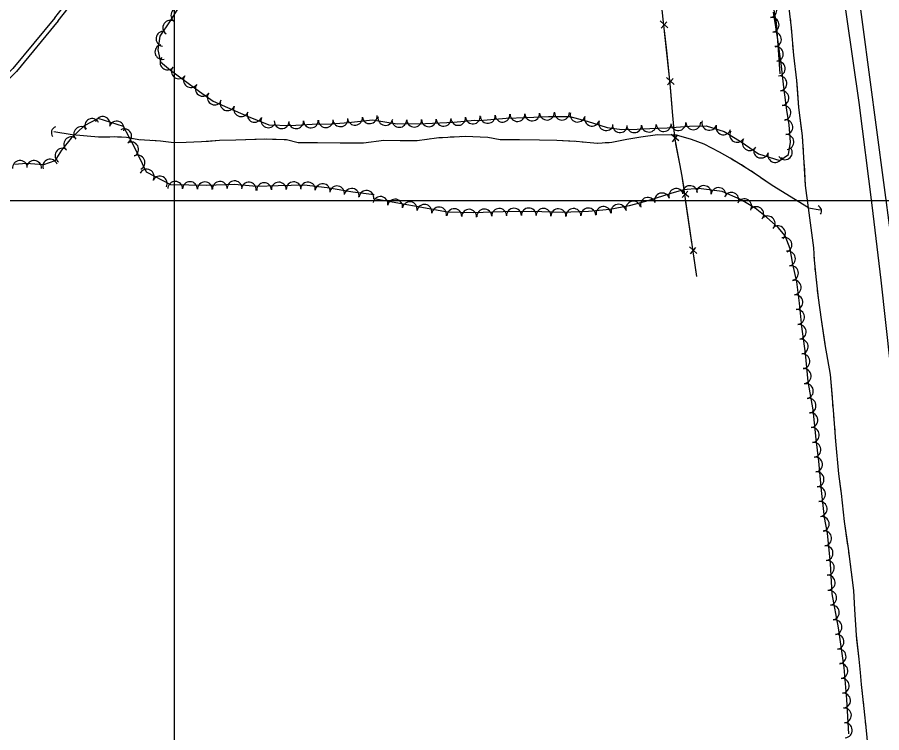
# Model space of a CAD drawing. Extents: x 353423 to 364002, y 127000 to 201942.
# Drawn here: x 361415.4 to 361880.6, y 145213.6 to 145598.5 of the extents above; entities that cross this region are included whole.
import ezdxf

# ---------------------------------------------------------------- set-up
doc = ezdxf.new("R2010")
doc.units = 0
for name, color, linetype in [('E_DTM_SlopeBottom', 7, 'Continuous'), ('E_DTM_SlopeTop', 7, 'Continuous'), ('E_FEN_Generic', 7, 'Continuous'), ('E_LAND_TreeLine', 7, 'Continuous'), ('E_STRUCT_WingWall', 7, 'Continuous')]:
    doc.layers.add(name, color=color, linetype=linetype)

msp = doc.modelspace()

# ---------------------------------------------------------------- linework, layer by layer
at = {"layer": 'E_DTM_SlopeBottom'}
for p, q in [((361765.44, 145592.89), (361761.45, 145596.55)), ((361761.88, 145592.68), (361765, 145596.12)), ((361768.85, 145562.44), (361764.85, 145566.1)), ((361765.29, 145562.23), (361768.41, 145565.67)), ((361771.53, 145532.08), (361767.26, 145535.42)), ((361767.99, 145531.59), (361770.84, 145535.27)), ((361776.81, 145501.82), (361772.7, 145505.36)), ((361773.26, 145501.5), (361776.27, 145505.04)), ((361781.21, 145471.5), (361777.1, 145475.04)), ((361777.66, 145471.18), (361780.67, 145474.72))]:
    msp.add_line(p, q, dxfattribs=at)
for points in [[(361781.07, 145459.13), (361773.25, 145513.05), (361769.24, 145533.86), (361768.06, 145547.65), (361766.86, 145562.98), (361761.49, 145610.97)], [(361764.9, 145580.52), (361763.68, 145591.4)], [(361766.28, 145568.15), (361764.9, 145580.52)], [(361767.88, 145550.04), (361767.02, 145560.95)], [(361768.92, 145537.63), (361768.06, 145547.65), (361767.88, 145550.04)], [(361771.97, 145519.72), (361769.89, 145530.47)], [(361774.06, 145507.45), (361773.25, 145513.05), (361771.97, 145519.72)], [(361776.67, 145489.45), (361775.1, 145500.29)], [(361778.46, 145477.13), (361776.67, 145489.45)], [(361781.07, 145459.13), (361779.5, 145469.97)]]:
    msp.add_lwpolyline(points, dxfattribs=at)
for centre, radius, start, end in [((361437.2, 145536.41), 3.47, 110.5726, 216.8121), ((361845.4, 145494.34), 2.86, 322.5979, 68.8374)]:
    msp.add_arc(centre, radius, start, end, dxfattribs=at)
at = {"layer": 'E_DTM_SlopeTop'}
for points in [[(361435.53, 145598.26), (361471.19, 145643.64), (361499.16, 145678.33), (361529.4, 145715.2), (361551.99, 145743.58), (361601.32, 145805.24), (361610.44, 145817.59), (361617.33, 145828.49), (361624.85, 145841.81), (361632.74, 145857.28), (361641.21, 145875.94), (361647.31, 145892.37), (361653.59, 145913.96), (361657.67, 145931.44), (361661.1, 145951.84), (361663.34, 145972.64), (361663.88, 145991.46), (361663.16, 146011.06), (361662.56, 146020.86), (361659.15, 146047.51), (361654.22, 146071.35), (361645.38, 146108.72), (361635.17, 146152.25), (361625.82, 146193.6)], [(361437.49, 145596.71), (361473.15, 145642.08), (361501.1, 145676.75), (361531.34, 145713.63), (361532.51, 145715.1)], [(361856.63, 143888.02), (361876.04, 144048.63), (361885.39, 144128.52), (361894.63, 144211.26), (361902.74, 144294.45), (361904.99, 144322.43), (361911.25, 144401.85), (361915.88, 144474.61), (361919.32, 144536.36), (361921.84, 144595.81), (361924.28, 144681.48), (361925.32, 144746.29), (361925.74, 144817.19), (361925.12, 144889.48), (361923.27, 144969.53), (361921.03, 145034.14), (361918.13, 145097.24), (361912.31, 145194.33), (361907.71, 145256.7), (361901.89, 145325.83), (361893.94, 145405.5), (361885.45, 145481.35), (361866.69, 145623.18)], [(361858.25, 145622.55), (361868.25, 145552.69), (361875.25, 145497.52), (361880.18, 145457.01), (361885.22, 145411.5), (361890.48, 145360.21), (361894.12, 145318.72), (361899.57, 145256.14), (361903.72, 145201.21)], [(361435.57, 145598.3), (361413.09, 145571.04), (361392.77, 145550.88), (361372.31, 145534.29), (361353.78, 145521.1), (361347.6, 145517.56), (361314.45, 145500.02), (361293.51, 145491.66), (361272.03, 145485.01), (361250.41, 145479.7), (361234.59, 145477.24), (361212.11, 145475.41), (361200.97, 145474.68), (361193.17, 145474.26), (361193.31, 145471.76)], [(361437.49, 145596.71), (361414.94, 145569.35), (361394.44, 145549.02), (361373.82, 145532.3), (361355.13, 145519), (361348.81, 145515.37), (361347.24, 145514.54)]]:
    msp.add_lwpolyline(points, dxfattribs=at)
at = {"layer": 'E_FEN_Generic'}
for points in [[(361825.92, 145568.18), (361825.07, 145580.99), (361824.07, 145595.63), (361819.83, 145618.02)], [(361502.68, 145604.64), (361497.73, 145596.58), (361492.12, 145588.34), (361491.11, 145581), (361492.57, 145574.6), (361497.89, 145570.11), (361504.74, 145565.14), (361513.49, 145558.67), (361520.85, 145553.34), (361528.58, 145550), (361539.64, 145545.18), (361550.77, 145540.75), (361562.53, 145540.37), (361574.02, 145540.95), (361584.4, 145541.15), (361593.7, 145541.96), (361606.66, 145543.34), (361619.94, 145541.21), (361635.18, 145541.46), (361650.34, 145542.04), (361661.54, 145543.14), (361664.12, 145543.06), (361668.28, 145543.36), (361678.5, 145544.19), (361689.48, 145544.55), (361701.38, 145545.18), (361712.73, 145545.14), (361722.1, 145542.6), (361732.89, 145539.16), (361740.72, 145538.24), (361749.04, 145538.38), (361755.84, 145538.68), (361765.14, 145539.04), (361777.26, 145539.91), (361786.16, 145540.04), (361795.86, 145537.01), (361804.92, 145531.51), (361814.36, 145525.02), (361825.74, 145521.46), (361830.48, 145524.72), (361831.48, 145531.39), (361830.79, 145540.61), (361829.63, 145548.51), (361827.98, 145560.98), (361826.61, 145572.29), (361824.79, 145586.55), (361822.43, 145601.26)], [(361607.56, 145502.92), (361596.08, 145504.42), (361582.16, 145506.82), (361569.76, 145508.19), (361555.83, 145507.88), (361544.22, 145507.47), (361532.29, 145508.59), (361517.36, 145508), (361498.05, 145508.38), (361484.87, 145515.2), (361478.62, 145528.27), (361472.55, 145539.74), (361458.92, 145544.11), (361451.36, 145540.14), (361444.46, 145533.47), (361439.14, 145527.02), (361435.54, 145521.23), (361429.49, 145519.19), (361420.18, 145519.87), (361414.01, 145519.32)], [(361862.99, 145212.88), (361861.86, 145231.47), (361860.39, 145248.65), (361857.42, 145269.97), (361854.04, 145288.35), (361853.07, 145304.64), (361851.5, 145320.89), (361849.82, 145329.41), (361848.29, 145343.85), (361846.71, 145359.66), (361845.37, 145371.47), (361843.81, 145387.22), (361840.98, 145402.56), (361839.66, 145417.62), (361837.67, 145432.19), (361836.35, 145444.69), (361834.97, 145456.12), (361832.88, 145465.7), (361831.35, 145473.94), (361828.74, 145480.96), (361824.91, 145485.36), (361818.84, 145490.74), (361812.44, 145495.86), (361804.56, 145500.45), (361794.73, 145504.75), (361781.96, 145506.46), (361773.99, 145505.71), (361767.1, 145503.68), (361759.28, 145501.2), (361753.47, 145499.4), (361744.72, 145497.15), (361734.33, 145495.19), (361722.79, 145493.99), (361708.57, 145493.52), (361692.35, 145494.01), (361676.82, 145493.83), (361660.8, 145493.23), (361647, 145493.75), (361607.29, 145500.85)]]:
    msp.add_lwpolyline(points, dxfattribs=at)
for centre, radius, start, end in [((361820.13, 145602.32), 3.98, 279.94, 99.9247), ((361502.08, 145599.67), 3.98, 58.4957, 238.4804), ((361497.73, 145592.87), 3.98, 55.7448, 235.7294), ((361821.4, 145594.49), 3.98, 279.1121, 99.0967), ((361494.04, 145587), 3.98, 82.1464, 262.1311), ((361822.66, 145586.62), 3.98, 279.1121, 99.0967), ((361493.5, 145579.89), 3.98, 102.8622, 282.8469), ((361823.68, 145578.79), 3.98, 277.2919, 97.2766), ((361496.22, 145574.25), 3.98, 139.8283, 319.813), ((361824.68, 145570.9), 3.98, 276.9089, 96.8936), ((361502.37, 145569.44), 3.98, 144.0889, 324.0735), ((361508.82, 145564.72), 3.98, 143.4694, 323.4541), ((361825.64, 145562.99), 3.98, 276.9089, 96.8936), ((361515.21, 145560), 3.98, 144.1459, 324.1305), ((361826.66, 145555.07), 3.98, 277.5406, 97.5253), ((361521.66, 145555.33), 3.98, 144.1459, 324.1305), ((361528.53, 145552.3), 3.98, 156.6295, 336.6142), ((361535.84, 145549.12), 3.98, 156.4653, 336.45), ((361827.72, 145547.14), 3.98, 278.3926, 98.3772), ((361455.67, 145540.04), 3.99, 27.7003, 207.685), ((361461.34, 145541.14), 3.99, 342.2578, 162.2425), ((361543.11, 145546.05), 3.98, 158.3004, 338.285), ((361550.51, 145543.1), 3.98, 158.3004, 338.285), ((361589.28, 145543.67), 3.98, 184.9588, 4.9435), ((361597.16, 145544.42), 3.98, 186.1085, 6.0932), ((361605.08, 145545.27), 3.98, 186.1085, 6.0932), ((361613.51, 145544.36), 3.98, 170.9053, 350.8899), ((361644.87, 145543.92), 3.98, 182.2166, 2.2013), ((361652.7, 145544.37), 3.98, 185.6083, 5.593), ((361660.63, 145545.15), 3.98, 185.6083, 5.593), ((361668.61, 145545.48), 3.98, 184.6344, 4.6191), ((361676.55, 145546.12), 3.98, 184.6344, 4.6191), ((361684.61, 145546.47), 3.98, 181.906, 1.8907), ((361692.53, 145546.8), 3.98, 183.0515, 3.0362), ((361700.48, 145547.22), 3.98, 183.0515, 3.0362), ((361708.56, 145547.24), 3.98, 179.8107, 359.7953), ((361716.94, 145546.16), 3.98, 164.8126, 344.7972), ((361724.69, 145543.96), 3.98, 162.3314, 342.3161), ((361449.8, 145535.72), 3.99, 44.0402, 224.0249), ((361468.93, 145538.71), 3.99, 342.2578, 162.2425), ((361557.7, 145542.61), 3.98, 178.142, 358.1267), ((361565.48, 145542.61), 3.98, 182.883, 2.8677), ((361573.44, 145543.01), 3.98, 182.883, 2.8677), ((361581.47, 145543.18), 3.98, 181.1337, 1.1183), ((361621.03, 145543.32), 3.98, 180.9288, 0.9135), ((361628.99, 145543.44), 3.98, 180.9288, 0.9135), ((361636.91, 145543.61), 3.98, 182.2166, 2.2013), ((361732.28, 145541.54), 3.98, 162.3314, 342.3161), ((361739.75, 145540.46), 3.98, 173.3403, 353.3249), ((361747.43, 145540.44), 3.98, 180.9299, 0.9146), ((361755.33, 145540.74), 3.98, 182.5034, 2.4881), ((361763.3, 145541.06), 3.98, 182.2663, 2.251), ((361771.18, 145541.57), 3.98, 184.1222, 4.1068), ((361779.25, 145542.03), 3.98, 180.7869, 0.7716), ((361787.82, 145541.7), 3.98, 162.6782, 342.6629), ((361795.42, 145539.33), 3.98, 162.6782, 342.6629), ((361828.79, 145539.4), 3.98, 274.2718, 94.2564), ((361472.97, 145534.5), 3.99, 297.8657, 117.8504), ((361802.81, 145535.24), 3.98, 148.7816, 328.7662), ((361829.38, 145531.45), 3.98, 274.2718, 94.2564), ((361444.44, 145530.16), 3.99, 50.4583, 230.443), ((361476.69, 145527.45), 3.99, 297.8657, 117.8504), ((361809.59, 145530.84), 3.98, 145.4806, 325.4653), ((361439.76, 145524.07), 3.99, 58.1972, 238.1819), ((361815.69, 145526.79), 3.98, 162.6256, 342.6102), ((361823.29, 145524.41), 3.98, 162.6256, 342.6102), ((361828.47, 145525.87), 3.98, 214.5105, 34.4952), ((361416.84, 145517.47), 3.99, 5.1477, 185.1323), ((361424.44, 145517.47), 3.99, 355.825, 175.8097), ((361433.06, 145518.19), 3.99, 18.6101, 198.5948), ((361480.1, 145520.34), 3.99, 295.5645, 115.5492), ((361485.04, 145512.76), 3.99, 332.6519, 152.6366), ((361492.12, 145509.1), 3.99, 332.6519, 152.6366), ((361500.38, 145506.25), 3.99, 358.883, 178.8677), ((361508.35, 145506.09), 3.99, 358.883, 178.8677), ((361516.32, 145505.93), 3.99, 358.883, 178.8677), ((361524.41, 145506.19), 3.99, 2.2851, 182.2698), ((361532.37, 145506.51), 3.99, 2.2851, 182.2698), ((361540.03, 145505.77), 3.99, 354.6465, 174.6312), ((361548.25, 145505.53), 3.99, 2.0304, 182.015), ((361556.18, 145505.81), 3.99, 1.2529, 181.2376), ((361564.15, 145505.98), 3.99, 1.2529, 181.2376), ((361571.83, 145505.86), 3.99, 353.7167, 173.7014), ((361579.75, 145504.99), 3.99, 353.7167, 173.7014), ((361587.5, 145503.78), 3.99, 350.212, 170.1967), ((361777.43, 145503.93), 4, 5.3673, 185.352), ((361784.91, 145503.95), 4, 352.3713, 172.356), ((361792.84, 145502.89), 4, 352.3713, 172.356), ((361595.35, 145502.43), 3.99, 350.212, 170.1967), ((361603.34, 145501.36), 3.99, 352.5598, 172.5445), ((361762.42, 145500), 4, 17.5679, 197.5526), ((361770.03, 145502.36), 4, 16.4692, 196.4539), ((361799.74, 145500.27), 4, 336.3954, 156.3801), ((361610.86, 145498.08), 4, 349.8735, 169.8581), ((361618.74, 145496.67), 4, 349.8735, 169.8581), ((361626.62, 145495.26), 4, 349.8735, 169.8581), ((361634.5, 145493.86), 4, 349.8735, 169.8581), ((361738.95, 145493.93), 4, 10.6772, 190.6619), ((361746.93, 145495.56), 4, 14.4348, 194.4194), ((361754.77, 145497.61), 4, 17.1886, 197.1733), ((361806.66, 145496.8), 4, 329.7743, 149.759), ((361642.38, 145492.45), 4, 349.8735, 169.8581), ((361650.6, 145491.52), 4, 357.8379, 177.8226), ((361658.6, 145491.21), 4, 357.8379, 177.8226), ((361666.76, 145491.36), 4, 2.163, 182.1477), ((361674.76, 145491.66), 4, 2.163, 182.1477), ((361682.71, 145491.8), 4, 0.6792, 180.6639), ((361690.71, 145491.9), 4, 0.6792, 180.6639), ((361698.63, 145491.73), 4, 358.2635, 178.2482), ((361706.63, 145491.48), 4, 358.2635, 178.2482), ((361714.76, 145491.63), 4, 1.889, 181.8737), ((361722.76, 145491.89), 4, 1.889, 181.8737), ((361730.87, 145492.73), 4, 5.9856, 185.9703), ((361813.12, 145492.64), 4, 321.3708, 141.3555), ((361819.21, 145487.62), 4, 318.4528, 138.4374), ((361824.8, 145482.29), 4, 311.0155, 131.0001), ((361828.32, 145476.09), 4, 290.4302, 110.4149), ((361830.19, 145468.71), 4, 280.4678, 100.4525), ((361831.8, 145460.8), 4, 282.3532, 102.3379), ((361833.22, 145453.14), 4, 276.8649, 96.8495), ((361834.18, 145445.19), 4, 276.8649, 96.8495), ((361835.03, 145437.26), 4, 276.066, 96.0507), ((361835.96, 145429.25), 4, 277.7774, 97.7621), ((361837.04, 145421.32), 4, 277.7774, 97.7621), ((361837.92, 145413.46), 4, 275.0288, 95.0135), ((361838.62, 145405.49), 4, 275.0288, 95.0135), ((361839.81, 145397.38), 4, 280.4384, 100.4231), ((361841.26, 145389.51), 4, 280.4384, 100.4231), ((361842.24, 145381.75), 4, 275.6743, 95.659), ((361843.04, 145373.78), 4, 275.6743, 95.659), ((361843.9, 145365.8), 4, 276.4537, 96.4384), ((361844.78, 145357.87), 4, 275.7333, 95.718), ((361845.58, 145349.9), 4, 275.7333, 95.718), ((361846.39, 145341.93), 4, 276.0367, 96.0214), ((361847.23, 145333.97), 4, 276.0367, 96.0214), ((361848.38, 145325.86), 4, 281.2051, 101.1897), ((361849.66, 145318.18), 4, 275.5094, 95.4941), ((361850.43, 145310.21), 4, 275.5094, 95.4941), ((361851.11, 145302.31), 4, 273.443, 93.4277), ((361851.59, 145294.32), 4, 273.443, 93.4277), ((361852.33, 145286.11), 4, 280.4096, 100.3943), ((361853.77, 145278.24), 4, 280.4096, 100.3943), ((361855.22, 145270.36), 4, 280.4096, 100.3943), ((361856.34, 145262.53), 4, 277.9356, 97.9202), ((361857.44, 145254.6), 4, 277.9356, 97.9202), ((361858.45, 145246.77), 4, 274.9101, 94.8947), ((361859.13, 145238.8), 4, 274.9101, 94.8947), ((361859.8, 145230.87), 4, 273.498, 93.4827), ((361860.29, 145222.88), 4, 273.498, 93.4827), ((361860.77, 145214.89), 4, 273.498, 93.4827)]:
    msp.add_arc(centre, radius, start, end, dxfattribs=at)
at = {"layer": 'E_LAND_TreeLine'}
for p, q in [((361500, 145000), (361500, 148000)), ((361500, 143500), (361500, 146000)), ((359000, 145500), (363500, 145500)), ((359000, 145500), (363000, 145500))]:
    msp.add_line(p, q, dxfattribs=at)
at = {"layer": 'E_STRUCT_WingWall'}
msp.add_line((361844.42, 145468.07), (361844.1, 145474.52), dxfattribs=at)
for points in [[(361841.27, 145496.04), (361839.59, 145508.11), (361838.94, 145520.23), (361837.99, 145534.75), (361836.07, 145549.97), (361835.03, 145564.52), (361833.29, 145578.15), (361832.02, 145592.91), (361830.71, 145604.95), (361829.41, 145612.92), (361828.39, 145620.56), (361827.67, 145624.45)], [(361831.63, 145596.49), (361831.46, 145598.09)], [(361832.13, 145591.67), (361832.02, 145592.91), (361831.98, 145593.27)], [(361832.54, 145586.84), (361832.4, 145588.45)], [(361835.33, 145560.34), (361835.03, 145564.52), (361833.29, 145578.15), (361832.82, 145583.62)], [(361837.7, 145537.05), (361836.07, 145549.97), (361835.33, 145560.34)], [(361841.27, 145496.04), (361821.65, 145508.05), (361812.06, 145514.73), (361804.67, 145519.4), (361799.06, 145522.66), (361793.31, 145525.88), (361785.06, 145530.25), (361778.28, 145532.77), (361770.15, 145535.12), (361760.04, 145535.31), (361751.01, 145533.99), (361743.52, 145532.71), (361735.41, 145531.15), (361727.44, 145530.65), (361716.25, 145531.63), (361705.76, 145532.28), (361696.49, 145532.37), (361685.75, 145532.57), (361675.34, 145532.67), (361668.73, 145533.87), (361656.51, 145534.38), (361641.07, 145533.54), (361630.65, 145532.13), (361621.39, 145532.05), (361612.61, 145532.15), (361601.79, 145530.78), (361589.15, 145530.78), (361576.97, 145530.9), (361566.54, 145530.98), (361560.29, 145532.65), (361549.38, 145532.92), (361533.1, 145532.49), (361524.23, 145532.16), (361514.46, 145531.49), (361506.21, 145531.11), (361499.67, 145531.05), (361492.52, 145531.96), (361486.68, 145532.32), (361480.83, 145532.61), (361474.12, 145533.87), (361467.67, 145534.2), (361462.15, 145534.01), (361459.16, 145534), (361445.03, 145535.36), (361435.07, 145536.97)], [(361465.18, 145534.11), (361462.15, 145534.01), (361459.16, 145534), (361445.03, 145535.36), (361435.07, 145536.97)], [(361768.09, 145535.16), (361760.04, 145535.31), (361751.01, 145533.99), (361743.52, 145532.71), (361738.08, 145531.66)], [(361796.12, 145524.31), (361793.31, 145525.88), (361785.06, 145530.25), (361778.28, 145532.77), (361770.15, 145535.12), (361768.09, 145535.16)], [(361471.44, 145534), (361469.36, 145534.11)], [(361477.65, 145533.21), (361475.59, 145533.59)], [(361483.86, 145532.46), (361481.77, 145532.57)], [(361518.25, 145531.75), (361514.46, 145531.49), (361506.21, 145531.11), (361499.67, 145531.05), (361492.52, 145531.96), (361488.03, 145532.24)], [(361548.54, 145532.89), (361533.1, 145532.49), (361524.23, 145532.16), (361518.25, 145531.75)], [(361554.8, 145532.78), (361552.71, 145532.83)], [(361561.03, 145532.45), (361560.29, 145532.65), (361558.97, 145532.68)], [(361567.11, 145530.97), (361566.54, 145530.98), (361565.07, 145531.37)], [(361601.6, 145530.78), (361589.15, 145530.78), (361576.97, 145530.9), (361571.29, 145530.94)], [(361631.82, 145532.29), (361630.65, 145532.13), (361621.39, 145532.05), (361612.61, 145532.15), (361601.79, 145530.78), (361601.6, 145530.78)], [(361638.04, 145533.13), (361635.96, 145532.85)], [(361644.27, 145533.71), (361642.19, 145533.6)], [(361650.54, 145534.06), (361648.45, 145533.94)], [(361684.9, 145532.58), (361675.34, 145532.67), (361668.73, 145533.87), (361656.51, 145534.38), (361654.71, 145534.29)], [(361715.19, 145531.7), (361705.76, 145532.28), (361696.49, 145532.37), (361685.75, 145532.57), (361684.9, 145532.58)], [(361721.44, 145531.18), (361719.36, 145531.36)], [(361727.69, 145530.67), (361727.44, 145530.65), (361725.61, 145530.81)], [(361733.95, 145531.06), (361731.86, 145530.93)], [(361838.15, 145532.23), (361838.05, 145533.84)], [(361838.47, 145527.39), (361838.36, 145529)], [(361801.57, 145521.2), (361799.76, 145522.25)], [(361838.79, 145522.56), (361838.68, 145524.17)], [(361806.93, 145517.97), (361805.17, 145519.08)], [(361841.27, 145496.04), (361839.59, 145508.11), (361838.99, 145519.33)], [(361812.23, 145514.61), (361812.06, 145514.73), (361810.47, 145515.73)], [(361841.27, 145496.04), (361821.65, 145508.05), (361815.66, 145512.22)], [(361844.1, 145474.52), (361841.27, 145496.04), (361847.46, 145494.85)], [(361844.15, 145473.51), (361844.1, 145474.52), (361841.27, 145496.04), (361847.46, 145494.85)], [(361844.47, 145467.52), (361844.42, 145468.07), (361844.35, 145469.52)], [(361873.43, 145203.46), (361872.42, 145214.79), (361871.2, 145226.63), (361869.78, 145239.48), (361869.19, 145246.01), (361868.48, 145253.22), (361867.01, 145265.98), (361866.16, 145279.78), (361865.57, 145290.15), (361864.35, 145299.93), (361862.76, 145312.63), (361860.53, 145327.19), (361859, 145342.22), (361857.54, 145352.92), (361855.97, 145370.51), (361854.64, 145387.18), (361853.04, 145406.36), (361850.26, 145422.42), (361848.26, 145435.91), (361846.55, 145447.58), (361845.33, 145458.9), (361844.42, 145468.07)], [(361845.07, 145461.54), (361844.87, 145463.54)], [(361845.69, 145455.57), (361845.48, 145457.56)], [(361850.19, 145422.86), (361848.26, 145435.91), (361846.55, 145447.58), (361846.12, 145451.59)], [(361854.06, 145394.13), (361853.04, 145406.36), (361850.26, 145422.42), (361850.19, 145422.86)], [(361854.55, 145388.14), (361854.39, 145390.14)], [(361855.04, 145382.16), (361854.88, 145384.15)], [(361855.52, 145376.17), (361855.36, 145378.17)], [(361858.85, 145343.32), (361857.54, 145352.92), (361855.97, 145370.51), (361855.84, 145372.18)], [(361862.47, 145314.55), (361860.53, 145327.19), (361859, 145342.22), (361858.85, 145343.32)], [(361863.27, 145308.6), (361863.02, 145310.58)], [(361864.01, 145302.64), (361863.76, 145304.62)], [(361864.76, 145296.68), (361864.51, 145298.67)], [(361867.26, 145263.76), (361867.01, 145265.98), (361866.16, 145279.78), (361865.57, 145290.15), (361865.25, 145292.71)], [(361870.29, 145234.91), (361869.78, 145239.48), (361869.19, 145246.01), (361868.48, 145253.22), (361867.26, 145263.76)], [(361870.95, 145228.94), (361870.73, 145230.93)], [(361871.58, 145222.97), (361871.37, 145224.96)], [(361872.2, 145217), (361871.99, 145218.99)]]:
    msp.add_lwpolyline(points, dxfattribs=at)

doc.saveas('drawing.dxf')
